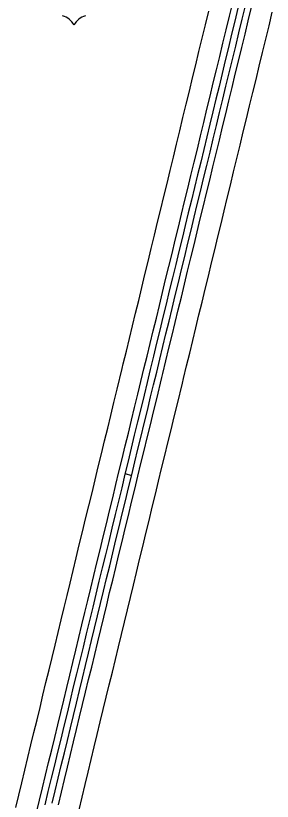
# Model space of a CAD drawing. Extents: x 31699 to 244310, y -8841 to 11474.
# Drawn here: x 141434.3 to 141544.6, y 1928.8 to 2267.4 of the extents above; entities that cross this region are included whole.
import ezdxf

# ---------------------------------------------------------------- set-up
doc = ezdxf.new("R2010")
doc.units = 0
doc.layers.add('B_Logo', color=7, linetype='Continuous')
doc.layers.add('S_AREA_CALC', color=7, linetype='Continuous')

msp = doc.modelspace()

# ---------------------------------------------------------------- linework, layer by layer
for centre, start, end in [((141452.05, 2259.53), 28.0342, 72.9864), ((141466.64, 2259.53), 107.0136, 151.9658)]:
    msp.add_arc(centre, 8.26, start, end)
at = {"layer": 'B_Logo'}
msp.add_line((141481.36, 2070.17), (141484.1, 2069.31), dxfattribs=at)
for points in [[(141529.82, 2270.62), (141528.49, 2265.04), (141527.14, 2259.41), (141525.78, 2253.77), (141524.43, 2248.11), (141523.09, 2242.46), (141521.74, 2236.9), (141520.4, 2231.44), (141519.06, 2226.04), (141517.73, 2220.66), (141516.43, 2215.25), (141515.13, 2209.79), (141513.85, 2204.3), (141512.53, 2198.83), (141511.19, 2193.36), (141509.85, 2187.9), (141508.52, 2182.45), (141507.15, 2176.98), (141505.99, 2171.9), (141504.46, 2165.82), (141503.09, 2160.12), (141501.71, 2154.43), (141500.34, 2148.77), (141498.99, 2143.1), (141497.61, 2137.45), (141496.24, 2131.85), (141494.87, 2126.25), (141493.51, 2120.62), (141492.14, 2114.98), (141490.8, 2109.34), (141489.49, 2103.87)], [(141492.32, 2103.12), (141493.58, 2108.33), (141494.92, 2113.84), (141496.25, 2119.33), (141497.57, 2124.82), (141498.9, 2130.32), (141500.25, 2135.77), (141501.57, 2141.25), (141502.89, 2146.78), (141504.23, 2152.36), (141505.6, 2157.99), (141506.97, 2163.67), (141508.34, 2169.34), (141509.7, 2174.96), (141511.04, 2180.53), (141512.39, 2186.08), (141513.75, 2191.64), (141515.1, 2197.24), (141516.47, 2202.9), (141517.87, 2208.63), (141519.26, 2214.37), (141520.62, 2220.1), (141521.98, 2225.77), (141523.35, 2231.43), (141524.72, 2237.1), (141526.11, 2242.8), (141527.49, 2248.53), (141528.89, 2254.3), (141530.29, 2260.09), (141531.69, 2265.89), (141533.08, 2271.69)], [(141489.49, 2103.87), (141488.05, 2098.01), (141486.65, 2092.31), (141485.27, 2086.66), (141483.93, 2081.08), (141482.6, 2075.48), (141481.26, 2069.75), (141479.86, 2063.99), (141478.46, 2058.18), (141477.06, 2052.38), (141475.66, 2046.59), (141474.27, 2040.82), (141472.87, 2035.09), (141471.47, 2029.44), (141470.09, 2023.76), (141468.74, 2018.09), (141467.39, 2012.43), (141466.01, 2006.73), (141464.61, 2000.97), (141463.22, 1995.22), (141461.83, 1989.51), (141460.42, 1983.79), (141459.04, 1978.1), (141457.69, 1972.44), (141456.35, 1966.8), (141454.99, 1961.19), (141453.63, 1955.59), (141452.29, 1950), (141450.92, 1944.38), (141449.54, 1938.72), (141448.16, 1933.03), (141446.76, 1927.26)], [(141449.98, 1927.98), (141451.28, 1933.36), (141452.56, 1938.8), (141453.88, 1944.23), (141455.22, 1949.66), (141456.52, 1955.06), (141457.82, 1960.44), (141459.12, 1965.79), (141460.4, 1971.14), (141461.68, 1976.5), (141463.01, 1981.89), (141464.33, 1987.29), (141465.63, 1992.71), (141466.93, 1998.11), (141468.22, 2003.48), (141469.52, 2008.8), (141470.79, 2014.12), (141472.06, 2019.42), (141473.36, 2024.79), (141474.7, 2030.28), (141476.03, 2035.84), (141477.38, 2041.44), (141478.74, 2047.06), (141480.11, 2052.71), (141481.48, 2058.36), (141482.84, 2063.98), (141484.16, 2069.56), (141485.5, 2075.11), (141486.86, 2080.64), (141488.23, 2086.16), (141489.56, 2091.69), (141490.91, 2097.25), (141492.32, 2103.12)]]:
    msp.add_lwpolyline(points, dxfattribs=at)
at = {"layer": 'S_AREA_CALC'}
for points in [[(141486.81, 2104.29), (141488.87, 2112.77), (141489.45, 2115.16), (141490.78, 2120.65), (141492.1, 2126.14), (141493.43, 2131.65), (141494.78, 2137.1), (141496.09, 2142.57), (141497.41, 2148.09), (141498.76, 2153.68), (141500.13, 2159.32), (141501.5, 2164.99), (141502.87, 2170.66), (141504.23, 2176.28), (141505.57, 2181.85), (141506.92, 2187.41), (141508.28, 2192.97), (141509.63, 2198.56), (141511, 2204.23), (141512.4, 2209.96), (141513.78, 2215.68), (141515.14, 2221.4), (141516.51, 2227.09), (141517.88, 2232.75), (141519.25, 2238.43), (141520.63, 2244.12), (141522.02, 2249.85), (141523.42, 2255.63), (141524.82, 2261.41), (141526.21, 2267.2), (141527.61, 2273.01)], [(141477.9, 2106.43), (141480.06, 2115.35), (141480.54, 2117.33), (141481.87, 2122.8), (141483.19, 2128.29), (141484.53, 2133.82), (141485.87, 2139.27), (141487.18, 2144.7), (141488.5, 2150.23), (141489.85, 2155.84), (141491.22, 2161.48), (141492.59, 2167.15), (141493.96, 2172.82), (141495.32, 2178.44), (141496.66, 2184), (141498.01, 2189.57), (141499.37, 2195.14), (141500.72, 2200.71), (141502.09, 2206.4), (141503.49, 2212.12), (141504.87, 2217.82), (141506.23, 2223.53), (141507.6, 2229.24), (141508.97, 2234.91), (141510.35, 2240.59), (141511.73, 2246.28), (141513.11, 2252.01), (141514.51, 2257.79), (141515.91, 2263.56), (141517.3, 2269.34)], [(141494.91, 2102.33), (141497.14, 2111.54), (141497.55, 2113.2), (141498.88, 2118.69), (141500.2, 2124.19), (141501.53, 2129.68), (141502.87, 2135.13), (141504.2, 2140.62), (141505.52, 2146.15), (141506.86, 2151.72), (141508.23, 2157.36), (141509.6, 2163.04), (141510.97, 2168.7), (141512.33, 2174.32), (141513.67, 2179.89), (141515.02, 2185.44), (141516.38, 2191), (141517.73, 2196.6), (141519.1, 2202.27), (141520.5, 2207.99), (141521.89, 2213.74), (141523.25, 2219.47), (141524.61, 2225.14), (141525.98, 2230.79), (141527.35, 2236.47), (141528.73, 2242.16), (141530.12, 2247.89), (141531.52, 2253.66), (141532.92, 2259.45), (141534.32, 2265.26), (141535.71, 2271.06)], [(141503.83, 2100.19), (141505.98, 2109.06), (141506.45, 2111.03), (141507.79, 2116.54), (141509.11, 2122.04), (141510.44, 2127.5), (141511.78, 2132.96), (141513.11, 2138.49), (141514.43, 2144.02), (141515.77, 2149.57), (141517.13, 2155.2), (141518.51, 2160.89), (141519.87, 2166.55), (141521.24, 2172.16), (141522.58, 2177.74), (141523.92, 2183.27), (141525.28, 2188.84), (141526.64, 2194.45), (141528.01, 2200.1), (141529.41, 2205.83), (141530.8, 2211.61), (141532.16, 2217.34), (141533.52, 2222.99), (141534.89, 2228.63), (141536.26, 2234.31), (141537.64, 2240), (141539.03, 2245.73), (141540.43, 2251.5), (141541.83, 2257.3), (141543.23, 2263.12), (141544.62, 2268.91)], [(141434.29, 1926.11), (141435.6, 1931.47), (141436.89, 1936.79), (141438.17, 1942.24), (141439.51, 1947.75), (141440.84, 1953.16), (141442.14, 1958.53), (141443.44, 1963.92), (141444.74, 1969.27), (141446.01, 1974.58), (141447.3, 1980), (141448.65, 1985.42), (141449.95, 1990.76), (141451.24, 1996.15), (141452.54, 2001.57), (141453.84, 2006.97), (141455.14, 2012.28), (141456.4, 2017.56), (141457.67, 2022.88), (141458.99, 2028.3), (141460.32, 2033.75), (141461.64, 2039.29), (141462.99, 2044.91), (141464.36, 2050.56), (141465.73, 2056.2), (141467.1, 2061.84), (141468.45, 2067.42), (141469.77, 2073.01), (141471.12, 2078.61), (141472.49, 2084.19), (141473.86, 2089.68), (141475.18, 2095.17), (141476.53, 2100.72), (141477.9, 2106.43)], [(141443.2, 1923.98), (141444.51, 1929.3), (141445.8, 1934.67), (141447.08, 1940.11), (141448.41, 1945.57), (141449.75, 1950.99), (141451.05, 1956.38), (141452.35, 1961.76), (141453.65, 1967.12), (141454.93, 1972.45), (141456.21, 1977.83), (141457.55, 1983.23), (141458.86, 1988.61), (141460.15, 1994.02), (141461.45, 1999.43), (141462.75, 2004.81), (141464.05, 2010.13), (141465.32, 2015.42), (141466.58, 2020.73), (141467.89, 2026.13), (141469.23, 2031.6), (141470.55, 2037.15), (141471.91, 2042.76), (141473.27, 2048.39), (141474.64, 2054.03), (141476.01, 2059.68), (141477.36, 2065.29), (141478.69, 2070.87), (141480.03, 2076.44), (141481.39, 2081.99), (141482.76, 2087.5), (141484.09, 2093.02), (141485.44, 2098.57), (141486.81, 2104.29)], [(141452.61, 1927.34), (141453.91, 1932.74), (141455.19, 1938.17), (141456.51, 1943.59), (141457.84, 1949.02), (141459.15, 1954.43), (141460.45, 1959.8), (141461.75, 1965.16), (141463.03, 1970.51), (141464.31, 1975.86), (141465.64, 1981.24), (141466.96, 1986.65), (141468.26, 1992.08), (141469.56, 1997.48), (141470.85, 2002.84), (141472.15, 2008.17), (141473.42, 2013.49), (141474.68, 2018.78), (141475.99, 2024.15), (141477.33, 2029.65), (141478.66, 2035.21), (141480.01, 2040.81), (141481.36, 2046.43), (141482.74, 2052.07), (141484.11, 2057.73), (141485.47, 2063.35), (141486.79, 2068.94), (141488.13, 2074.47), (141489.48, 2079.99), (141490.86, 2085.52), (141492.19, 2091.06), (141493.54, 2096.62), (141494.91, 2102.33)], [(141461.51, 1925.17), (141462.83, 1930.61), (141464.1, 1936.04), (141465.41, 1941.41), (141466.75, 1946.85), (141468.06, 1952.28), (141469.35, 1957.64), (141470.66, 1963.01), (141471.94, 1968.37), (141473.22, 1973.7), (141474.54, 1979.05), (141475.87, 1984.5), (141477.17, 1989.94), (141478.47, 1995.33), (141479.76, 2000.68), (141481.06, 2006.02), (141482.34, 2011.36), (141483.6, 2016.64), (141484.9, 2021.99), (141486.24, 2027.5), (141487.57, 2033.08), (141488.92, 2038.66), (141490.27, 2044.26), (141491.65, 2049.9), (141493.02, 2055.57), (141494.38, 2061.22), (141495.71, 2066.8), (141497.03, 2072.3), (141498.38, 2077.79), (141499.76, 2083.34), (141501.1, 2088.91), (141502.45, 2094.46), (141503.83, 2100.19)]]:
    msp.add_lwpolyline(points, dxfattribs=at)

doc.saveas('drawing.dxf')
